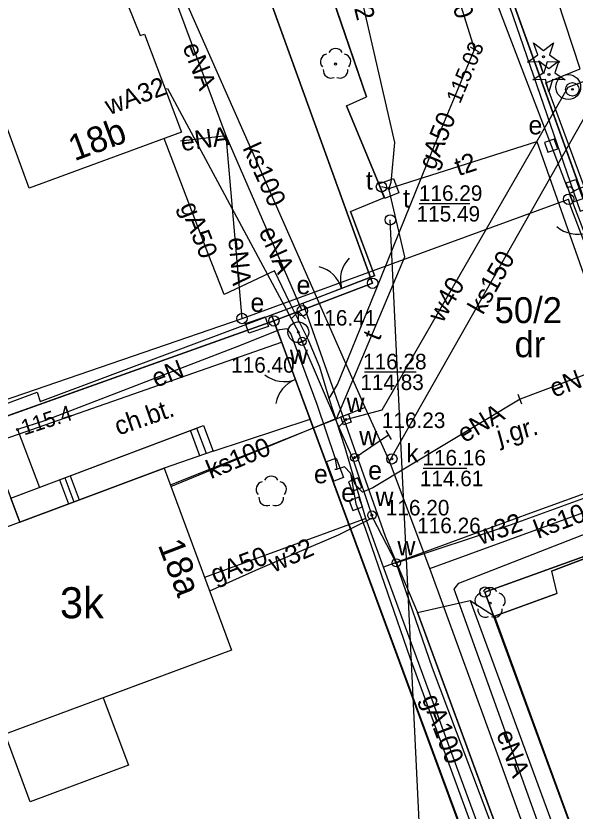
# Model space of a CAD drawing. Extents: x 6434771 to 6436222, y 5663454 to 5664782.
# Drawn here: x 6435209.09 to 6435236.11, y 5664296.89 to 5664335.3 of the extents above; entities that cross this region are included whole.
import ezdxf

# ---------------------------------------------------------------- set-up
doc = ezdxf.new("R2010")
doc.units = 0
for name, color, linetype in [('Warstwa 1', 7, 'Continuous'), ('Warstwa 10', 7, 'Continuous'), ('Warstwa 11', 7, 'Continuous'), ('Warstwa 12', 7, 'Continuous'), ('Warstwa 13', 7, 'Continuous'), ('Warstwa 14', 7, 'Continuous'), ('Warstwa 15', 7, 'Continuous'), ('Warstwa 2', 7, 'Continuous'), ('Warstwa 20', 7, 'Continuous'), ('Warstwa 21', 7, 'Continuous'), ('Warstwa 23', 7, 'Continuous'), ('Warstwa 3', 7, 'Continuous'), ('Warstwa 35', 7, 'Continuous'), ('Warstwa 36', 7, 'Continuous'), ('Warstwa 4', 7, 'Continuous'), ('Warstwa 5', 7, 'Continuous'), ('Warstwa 6', 7, 'Continuous'), ('Warstwa 7', 7, 'Continuous'), ('Warstwa 8', 7, 'Continuous'), ('Warstwa 9', 7, 'Continuous')]:
    doc.layers.add(name, color=color, linetype=linetype)

msp = doc.modelspace()

# ---------------------------------------------------------------- linework, layer by layer
at = {"layer": 'Warstwa 1'}
for p, q in [((6435224.781, 5664359.157), (6435238.32, 5664321.48)), ((6435224.781, 5664359.157), (6435238.32, 5664321.48)), ((6435213.95, 5664356.59), (6435226.326, 5664322.384)), ((6435213.95, 5664356.59), (6435226.326, 5664322.384)), ((6435221.554, 5664320.562), (6435226.326, 5664322.384)), ((6435221.554, 5664320.562), (6435226.326, 5664322.384)), ((6435207.583, 5664315.591), (6435221.554, 5664320.562)), ((6435207.583, 5664315.591), (6435221.554, 5664320.562)), ((6435221.554, 5664320.562), (6435235.07, 5664283.87)), ((6435221.554, 5664320.562), (6435235.07, 5664283.87)), ((6435231.756, 5664307.466), (6435242.171, 5664311.221)), ((6435231.756, 5664307.466), (6435242.171, 5664311.221)), ((6435231.756, 5664307.466), (6435238.504, 5664289.102)), ((6435231.756, 5664307.466), (6435238.504, 5664289.102))]:
    msp.add_line(p, q, dxfattribs=at)
for points in [[(6435212.569, 5664349.124), (6435211.614, 5664351.976), (6435214.777, 5664353.038), (6435215.774, 5664350.306), (6435216.095, 5664350.422), (6435220.696, 5664338.064), (6435214.489, 5664335.859), (6435215.091, 5664334.352), (6435215.301, 5664334.409), (6435217.084, 5664329.687), (6435209.731, 5664326.976), (6435204.901, 5664340.166), (6435213.048, 5664343.198), (6435212.341, 5664345.107), (6435211.557, 5664344.806), (6435210.405, 5664347.94), (6435211.169, 5664348.231), (6435211.073, 5664348.572)], [(6435205.268, 5664309.358), (6435205.549, 5664308.612), (6435203.851, 5664307.975), (6435202.822, 5664310.548), (6435208.569, 5664312.728), (6435209.277, 5664310.85), (6435216.248, 5664313.445), (6435219.502, 5664304.665), (6435213.313, 5664302.361), (6435214.524, 5664299.104), (6435209.783, 5664297.342), (6435208.572, 5664300.597)]]:
    msp.add_lwpolyline(points, close=True, dxfattribs=at)
at = {"layer": 'Warstwa 10'}
for points in [[(6435233.804, 5664333.07), (6435234.306, 5664333.417), (6435234.104, 5664333.993), (6435234.589, 5664333.623), (6435235.074, 5664333.993), (6435234.872, 5664333.417), (6435235.374, 5664333.07), (6435234.764, 5664333.084), (6435234.589, 5664332.5), (6435234.414, 5664333.084)], [(6435234.063, 5664332.207), (6435234.565, 5664332.554), (6435234.363, 5664333.13), (6435234.848, 5664332.76), (6435235.333, 5664333.13), (6435235.131, 5664332.554), (6435235.633, 5664332.207), (6435235.023, 5664332.221), (6435234.848, 5664331.637), (6435234.673, 5664332.221)]]:
    msp.add_lwpolyline(points, close=True, dxfattribs=at)
for centre, radius in [((6435234.589, 5664333.325), 0.05), ((6435234.848, 5664332.462), 0.05), ((6435226.326, 5664322.384), 0.25), ((6435221.554, 5664320.562), 0.25), ((6435231.756, 5664307.466), 0.25)]:
    msp.add_circle(centre, radius, dxfattribs=at)
at = {"layer": 'Warstwa 11'}
for centre, radius in [((6435224.537, 5664332.972), 0.05), ((6435235.78, 5664331.86), 0.6), ((6435232, 5664306.93), 0.05)]:
    msp.add_circle(centre, radius, dxfattribs=at)
for centre, start, end in [((6435224.18, 5664333.088), 102.1471, 221.8529), ((6435224.537, 5664333.347), 30.1471, 149.8529), ((6435224.894, 5664333.088), 318.1471, 77.8529), ((6435224.317, 5664332.669), 174.1471, 293.8529), ((6435224.757, 5664332.669), 246.1471, 5.8529), ((6435232, 5664307.305), 30.1471, 149.8529), ((6435231.643, 5664307.046), 102.1471, 221.8529), ((6435232.357, 5664307.046), 318.1471, 77.8529), ((6435231.78, 5664306.627), 174.1471, 293.8529), ((6435232.22, 5664306.627), 246.1471, 5.8529)]:
    msp.add_arc(centre, 0.375, start, end, dxfattribs=at)
at = {"layer": 'Warstwa 12'}
for points in [[(6435217.898, 5664397.775), (6435216.878, 5664396.907), (6435216.868, 5664393.657), (6435218.052, 5664383.574), (6435218.546, 5664381.172), (6435220.968, 5664370.483), (6435223.369, 5664359.974), (6435223.677, 5664359.39), (6435225.722, 5664353.249), (6435228.255, 5664345.975), (6435228.019, 5664345.294), (6435228.968, 5664342.795), (6435229.761, 5664340.697), (6435230.735, 5664340.183), (6435232.545, 5664335.347), (6435234.95, 5664329.03)], [(6435236.078, 5664326.848), (6435236.19, 5664326.92), (6435236.55, 5664327.05), (6435234.7, 5664332.07), (6435236.35, 5664332.74), (6435233.45, 5664341.58), (6435231.83, 5664347.32), (6435231.36, 5664348.68), (6435236.37, 5664350.44), (6435235.03, 5664354.65), (6435245.28, 5664358.31), (6435248.19, 5664361.35), (6435252.61, 5664364.63), (6435257.8, 5664368.25), (6435264.98, 5664371.38), (6435277.28, 5664376.46), (6435278.34, 5664373.561)], [(6435281.329, 5664374.651), (6435280.7, 5664375.91), (6435257.18, 5664367.16), (6435265.27, 5664344.89), (6435250.64, 5664338.64), (6435247.66, 5664337.64), (6435245.07, 5664337.87), (6435243.63, 5664337.89), (6435242.26, 5664337.71), (6435240.34, 5664337.11), (6435239.05, 5664338.33), (6435238.09, 5664338.97), (6435236.24, 5664339.81), (6435233.17, 5664339.36), (6435232.033, 5664339.169), (6435231.895, 5664339.18), (6435231.78, 5664339.127), (6435229.65, 5664338.77), (6435231.25, 5664333.68)], [(6435224.7, 5664315.45), (6435225.04, 5664315.8), (6435226.79, 5664316.27), (6435235.78, 5664331.86), (6435249.43, 5664336.94), (6435266.79, 5664343.88), (6435260.84, 5664360.45), (6435269.768, 5664363.75)], [(6435225.013, 5664339.502), (6435227.379, 5664329.182), (6435227.205, 5664327.244), (6435227.112, 5664326.965)], [(6435238.936, 5664283.486), (6435230.267, 5664307.614), (6435230.491, 5664307.892), (6435240.026, 5664311.617), (6435237.7, 5664319.376), (6435256.172, 5664326.133), (6435276.926, 5664333.832), (6435279.843, 5664335.187), (6435281.475, 5664336.198), (6435281.74, 5664336.54), (6435282.315, 5664336.996)], [(6435282.317, 5664337.101), (6435279.1, 5664335.69), (6435278.09, 5664334.53), (6435273.52, 5664333.36), (6435263.53, 5664329.52), (6435253.05, 5664325.77), (6435238.24, 5664320.19), (6435238.108, 5664320.289), (6435235.9, 5664326.07), (6435235.8, 5664326.44)], [(6435236.078, 5664326.848), (6435235.97, 5664326.77), (6435235.83, 5664326.72), (6435237.091, 5664323.403), (6435238.217, 5664320.401), (6435238.35, 5664320.403), (6435243.639, 5664322.438), (6435248.275, 5664324.161), (6435250.795, 5664325.203), (6435254.091, 5664326.349), (6435258.316, 5664328.005), (6435263.536, 5664329.926), (6435272.889, 5664333.481), (6435274.738, 5664334.187), (6435278.402, 5664335.535), (6435281.334, 5664336.708), (6435282.316, 5664337.109)], [(6435219.252, 5664329.511), (6435216.601, 5664336.61)], [(6435224.225, 5664316.812), (6435224.624, 5664317.5), (6435226.252, 5664321.486), (6435229.233, 5664328.837), (6435231.25, 5664333.68)], [(6435216.303, 5664331.755), (6435216.42, 5664331.786), (6435222.737, 5664320.017)], [(6435224.225, 5664316.812), (6435223.771, 5664318.338), (6435223.232, 5664319.638), (6435222.333, 5664321.431), (6435221.592, 5664322.981), (6435219.156, 5664321.839), (6435218.379, 5664323.8), (6435216.255, 5664329.381)], [(6435219.252, 5664329.511), (6435217.039, 5664329.248)], [(6435220.015, 5664320.681), (6435219.252, 5664329.511)], [(6435222.93, 5664321.055), (6435219.252, 5664329.511)], [(6435227.112, 5664326.965), (6435234.259, 5664329.229)], [(6435234.259, 5664329.229), (6435240.553, 5664311.38), (6435247.392, 5664314.205)], [(6435234.95, 5664329.03), (6435235.72, 5664327.01), (6435235.87, 5664327.06), (6435236.078, 5664326.848)], [(6435264.048, 5664328.218), (6435258.102, 5664326.043), (6435255.786, 5664325.19), (6435250.656, 5664323.267), (6435247.704, 5664322.231), (6435245.505, 5664321.322), (6435241.141, 5664319.715), (6435240.684, 5664319.607), (6435237.774, 5664318.41), (6435233.45, 5664316.78)], [(6435216.574, 5664312.566), (6435224.597, 5664315.864), (6435227.882, 5664323.655), (6435227.168, 5664326.685), (6435227.112, 5664326.965)], [(6435227.112, 5664326.965), (6435226.753, 5664327.04)], [(6435224.505, 5664313.387), (6435224.61, 5664313.41), (6435224.53, 5664313.91), (6435223.64, 5664316.52), (6435222.38, 5664319.95), (6435222.2, 5664320.19), (6435221.83, 5664320.13), (6435219.77, 5664319.32), (6435210.47, 5664315.74), (6435209.16, 5664315.32), (6435210.235, 5664312.523)], [(6435255.208, 5664235.41), (6435254.548, 5664237.129), (6435253.502, 5664239.802), (6435246.255, 5664258.857), (6435242.084, 5664270.031), (6435235.344, 5664287.563), (6435229.214, 5664303.793), (6435227.47, 5664308.88), (6435226.34, 5664311.06), (6435225.386, 5664313.892), (6435224.7, 5664315.45), (6435222.922, 5664319.575), (6435222.737, 5664320.017)], [(6435254.742, 5664235.822), (6435253.049, 5664240.076), (6435248.411, 5664252.015), (6435244.402, 5664262.257), (6435242.347, 5664267.462), (6435238.734, 5664276.587), (6435237.335, 5664280.216), (6435235.03, 5664286.426), (6435230.515, 5664298.698), (6435226.86, 5664308.671), (6435225.999, 5664311.022), (6435224.996, 5664314.44), (6435224.225, 5664316.812)], [(6435233.45, 5664316.78), (6435226.33, 5664312.51), (6435225.84, 5664312.3), (6435225.48, 5664312.66), (6435225.25, 5664313.21)], [(6435248.209, 5664316.234), (6435245.033, 5664315.16), (6435240.721, 5664313.729), (6435233.954, 5664311.284), (6435226.86, 5664308.671)], [(6435227.47, 5664308.88), (6435232.985, 5664310.717), (6435242.024, 5664314.007), (6435248.212, 5664316.225)], [(6435227.089, 5664315.052), (6435225.386, 5664313.892)], [(6435225.25, 5664313.21), (6435224.96, 5664313.52), (6435224.61, 5664313.41), (6435224.505, 5664313.387)], [(6435225.25, 5664313.21), (6435225.51, 5664311.73), (6435225.96, 5664310.56), (6435228.129, 5664304.31), (6435234.833, 5664286.05), (6435236.023, 5664282.739), (6435233.463, 5664282.199), (6435223.102, 5664280.116), (6435213.057, 5664277.983), (6435210.395, 5664277.494), (6435204.956, 5664276.373), (6435198.245, 5664274.974), (6435188.952, 5664273.105), (6435180.03, 5664271.277), (6435178.773, 5664270.95), (6435179.201, 5664262.523)], [(6435225.999, 5664311.022), (6435224.122, 5664310.33), (6435218.2, 5664308.176)], [(6435226.34, 5664311.06), (6435224.667, 5664310.216), (6435220.671, 5664308.504), (6435218.445, 5664307.516)]]:
    msp.add_lwpolyline(points, dxfattribs=at)
at = {"layer": 'Warstwa 13'}
for centre, start, end in [((6435221.428, 5664312.692), 30.1471, 149.8529), ((6435221.071, 5664312.433), 102.0477, 221.9513), ((6435221.785, 5664312.433), 318.0487, 77.9523), ((6435221.208, 5664312.014), 174.1984, 293.7229), ((6435221.648, 5664312.014), 246.2771, 5.6877)]:
    msp.add_arc(centre, 0.375, start, end, dxfattribs=at)
at = {"layer": 'Warstwa 14'}
for p, q in [((6435228.569, 5664326.238), (6435231.031, 5664326.238)), ((6435225.929, 5664318.101), (6435228.425, 5664318.101)), ((6435228.775, 5664313.457), (6435230.883, 5664313.457))]:
    msp.add_line(p, q, dxfattribs=at)
for centre in [(6435231.25, 5664333.68), (6435235.98, 5664331.75), (6435235.98, 5664331.75), (6435227.112, 5664326.965), (6435225.04, 5664315.8), (6435209.16, 5664315.32), (6435227.256, 5664313.901)]:
    msp.add_circle(centre, 0.045, dxfattribs=at)
at = {"layer": 'Warstwa 15'}
msp.add_circle((6435226.753, 5664327.04), 0.25, dxfattribs=at)
at = {"layer": 'Warstwa 2'}
for points in [[(6435226.43, 5664322.733), (6435225.258, 5664325.848), (6435226.906, 5664326.528), (6435225.06, 5664330.961), (6435226.035, 5664331.389), (6435218.539, 5664353.172)], [(6435230.67, 5664342.34), (6435231.18, 5664340.87), (6435236.35, 5664325.86), (6435237.77, 5664326.35), (6435238.12, 5664325.32), (6435236.7, 5664324.83), (6435237.76, 5664321.77), (6435263.56, 5664331.48), (6435264.77, 5664327.93), (6435272.09, 5664330.26), (6435271.79, 5664331.38), (6435274.92, 5664332.53), (6435275.35, 5664331.51), (6435282.283, 5664334.307)], [(6435207.583, 5664315.591), (6435207.892, 5664316.297), (6435210.122, 5664317.12), (6435210.257, 5664316.668), (6435223.206, 5664321.512)], [(6435221.893, 5664319.642), (6435221.447, 5664320.854)], [(6435240.078, 5664316.717), (6435242.171, 5664311.221), (6435234.978, 5664308.477), (6435235.225, 5664307.404), (6435232.222, 5664306.311), (6435238.504, 5664289.102), (6435268.046, 5664299.985), (6435281.928, 5664305.108)], [(6435235.175, 5664283.592), (6435235.101, 5664283.913), (6435223.305, 5664315.825)]]:
    msp.add_lwpolyline(points, dxfattribs=at)
for centre in [(6435235.8, 5664326.44), (6435227.179, 5664325.445), (6435220.015, 5664320.681)]:
    msp.add_circle(centre, 0.25, dxfattribs=at)
at = {"layer": 'Warstwa 20'}
for p, q in [((6435231.033, 5664333.804), (6435231.467, 5664333.556)), ((6435233.539, 5664316.546), (6435233.361, 5664317.014)), ((6435226.963, 5664315.268), (6435227.215, 5664314.836))]:
    msp.add_line(p, q, dxfattribs=at)
at = {"layer": 'Warstwa 21'}
for points in [[(6435236.009, 5664326.293), (6435235.676, 5664327.236), (6435236.147, 5664327.403), (6435236.48, 5664326.46), (6435236.009, 5664326.293)], [(6435220.186, 5664320.444), (6435221.132, 5664320.769), (6435221.294, 5664320.296), (6435220.348, 5664319.971), (6435220.186, 5664320.444)]]:
    msp.add_lwpolyline(points, dxfattribs=at)
at = {"layer": 'Warstwa 23'}
msp.add_lwpolyline([(6435177.556, 5664278.73), (6435191.6, 5664310.92), (6435220.015, 5664320.681), (6435235.8, 5664326.44)], dxfattribs=at)
at = {"layer": 'Warstwa 3'}
for points in [[(6435195.643, 5664274.318), (6435229.284, 5664281.683), (6435227.179, 5664325.445)], [(6435223.206, 5664321.512), (6435226.447, 5664322.765)], [(6435221.893, 5664319.642), (6435223.305, 5664315.825)]]:
    msp.add_lwpolyline(points, dxfattribs=at)
for centre, start, end in [((6435236.217, 5664326.25), 228.7703, 288.7703), ((6435226.267, 5664322.553), 136.0657, 196.0657), ((6435223.385, 5664321.723), 16.0657, 76.0657), ((6435222.062, 5664319.133), 230.9934, 290.9934), ((6435223.136, 5664316.333), 110.9934, 170.9934)]:
    msp.add_arc(centre, 1.5, start, end, dxfattribs=at)
at = {"layer": 'Warstwa 35'}
for points in [[(6435234.799, 5664328.71), (6435235.27, 5664328.879), (6435235.101, 5664329.35), (6435234.63, 5664329.181)], [(6435225.344, 5664312.334), (6435225.806, 5664312.524), (6435225.616, 5664312.986), (6435225.154, 5664312.796)], [(6435225.367, 5664311.407), (6435225.833, 5664311.587), (6435225.653, 5664312.053), (6435225.187, 5664311.873)]]:
    msp.add_lwpolyline(points, close=True, dxfattribs=at)
at = {"layer": 'Warstwa 36'}
for points in [[(6435208.844, 5664311.999), (6435218.16, 5664315.51), (6435218.62, 5664314.28), (6435216.248, 5664313.445), (6435209.277, 5664310.85), (6435208.844, 5664311.999)], [(6435218.299, 5664314.167), (6435217.84, 5664315.39)], [(6435217.978, 5664314.054), (6435217.523, 5664315.27)], [(6435211.719, 5664313.083), (6435212.152, 5664311.921)], [(6435211.201, 5664312.887), (6435211.63, 5664311.726)], [(6435211.458, 5664312.984), (6435211.888, 5664311.822)]]:
    msp.add_lwpolyline(points, dxfattribs=at)
at = {"layer": 'Warstwa 4'}
for points in [[(6435226.893, 5664326.482), (6435226.629, 5664327.184), (6435227.331, 5664327.448), (6435227.595, 5664326.746)], [(6435224.913, 5664315.547), (6435224.787, 5664315.927), (6435225.167, 5664316.053), (6435225.293, 5664315.673)], [(6435205.268, 5664309.358), (6435216.248, 5664313.445), (6435219.502, 5664304.665), (6435208.572, 5664300.597)]]:
    msp.add_lwpolyline(points, close=True, dxfattribs=at)
for points in [[(6435222.383, 5664320.663), (6435222.737, 5664321.017)], [(6435223.091, 5664320.663), (6435222.737, 5664321.017)], [(6435222.737, 5664320.517), (6435222.737, 5664321.017)], [(6435224.445, 5664312.831), (6435224.095, 5664313.767), (6435224.563, 5664313.942), (6435224.914, 5664313.006), (6435224.445, 5664312.831)]]:
    msp.add_lwpolyline(points, dxfattribs=at)
for centre, radius in [((6435235.98, 5664331.75), 0.325), ((6435222.93, 5664321.055), 0.25), ((6435222.737, 5664320.017), 0.5), ((6435222.922, 5664319.575), 0.2), ((6435225.459, 5664313.968), 0.2), ((6435227.256, 5664313.901), 0.25), ((6435226.293, 5664311.184), 0.2), ((6435227.47, 5664308.88), 0.2)]:
    msp.add_circle(centre, radius, dxfattribs=at)
at = {"layer": 'Warstwa 6'}
for points in [[(6435288.252, 5664382.112), (6435268.434, 5664374.961), (6435251.114, 5664368.39), (6435250.884, 5664368.362), (6435244.639, 5664366.378), (6435224.331, 5664359.953), (6435224.781, 5664359.157), (6435238.32, 5664321.48), (6435264.52, 5664331.07), (6435264.85, 5664331.09), (6435282.011, 5664337.491), (6435301.61, 5664344.76), (6435301.9, 5664344.85)], [(6435224.781, 5664359.157), (6435224.331, 5664359.953), (6435218.819, 5664358.13), (6435213.95, 5664356.59), (6435226.326, 5664322.384), (6435221.554, 5664320.562), (6435235.07, 5664283.87), (6435252.346, 5664237.168), (6435257.06, 5664239.171), (6435248.364, 5664262.699), (6435240.027, 5664285.223), (6435238.504, 5664289.102), (6435231.756, 5664307.466), (6435242.171, 5664311.221), (6435240.078, 5664316.717), (6435239.35, 5664318.67), (6435238.32, 5664321.48)], [(6435213.95, 5664356.59), (6435194.439, 5664349.994), (6435195.802, 5664346.097), (6435206.506, 5664315.824), (6435206.679, 5664315.252), (6435207.583, 5664315.591), (6435221.554, 5664320.562), (6435226.326, 5664322.384)], [(6435238.504, 5664289.102), (6435268.046, 5664299.985), (6435259.074, 5664323.817), (6435240.078, 5664316.717), (6435242.171, 5664311.221), (6435231.756, 5664307.466)], [(6435221.554, 5664320.562), (6435207.583, 5664315.591), (6435206.679, 5664315.252), (6435201.887, 5664313.429), (6435197.337, 5664311.744), (6435190.857, 5664309.353), (6435191.106, 5664308.38), (6435199.008, 5664277.12), (6435199.266, 5664276.156), (6435235.07, 5664283.87)]]:
    msp.add_lwpolyline(points, close=True, dxfattribs=at)
msp.add_lwpolyline([(6435253.774, 5664237.831), (6435228.494, 5664306.476)], dxfattribs=at)
for centre in [(6435235.98, 5664331.75), (6435227.112, 5664326.965), (6435222.737, 5664320.017), (6435222.922, 5664319.575), (6435225.04, 5664315.8), (6435225.459, 5664313.968), (6435227.256, 5664313.901), (6435226.293, 5664311.184), (6435227.47, 5664308.88)]:
    msp.add_circle(centre, 0.045, dxfattribs=at)
at = {"layer": 'Warstwa 7'}
for points in [[(6435225.972, 5664316.382), (6435222.727, 5664323.737), (6435216.975, 5664336.742)], [(6435227.146, 5664313.784), (6435237.13, 5664331.39)], [(6435225.972, 5664316.382), (6435216.548, 5664312.636)], [(6435257.398, 5664233.575), (6435254.674, 5664240.746), (6435247.458, 5664259.654), (6435244.136, 5664268.015), (6435242.246, 5664272.802), (6435242.034, 5664273.175), (6435237.967, 5664284.093), (6435232.562, 5664299.101), (6435229.095, 5664308.599), (6435227.146, 5664313.784), (6435225.972, 5664316.382)], [(6435229.095, 5664308.599), (6435236.701, 5664311.383), (6435242.554, 5664313.564), (6435247.306, 5664315.455), (6435248.333, 5664315.893)]]:
    msp.add_lwpolyline(points, dxfattribs=at)
at = {"layer": 'Warstwa 8'}
for p, q in [((6435218.539, 5664353.172), (6435226.035, 5664331.389)), ((6435231.18, 5664340.87), (6435236.35, 5664325.86)), ((6435225.06, 5664330.961), (6435226.035, 5664331.389)), ((6435225.06, 5664330.961), (6435226.906, 5664326.528)), ((6435225.258, 5664325.848), (6435226.906, 5664326.528)), ((6435225.258, 5664325.848), (6435226.422, 5664322.755)), ((6435223.206, 5664321.512), (6435226.422, 5664322.755)), ((6435222.95, 5664321.416), (6435223.206, 5664321.512)), ((6435222.95, 5664321.416), (6435226.94, 5664310.164)), ((6435234.978, 5664308.477), (6435242.171, 5664311.221)), ((6435226.94, 5664310.164), (6435228.494, 5664306.476)), ((6435234.978, 5664308.477), (6435235.225, 5664307.404)), ((6435232.222, 5664306.311), (6435235.225, 5664307.404)), ((6435228.494, 5664306.476), (6435231.041, 5664307.055)), ((6435228.494, 5664306.476), (6435231.041, 5664307.055)), ((6435231.041, 5664307.055), (6435242.63, 5664275.58)), ((6435231.041, 5664307.055), (6435232.222, 5664306.311)), ((6435228.494, 5664306.476), (6435253.774, 5664237.831))]:
    msp.add_line(p, q, dxfattribs=at)
at = {"layer": 'Warstwa 9'}
for p, q in [((6435221.447, 5664320.854), (6435222.95, 5664321.416)), ((6435222.95, 5664321.416), (6435226.94, 5664310.164)), ((6435221.447, 5664320.854), (6435221.893, 5664319.642)), ((6435221.893, 5664319.642), (6435221.93, 5664319.541)), ((6435207.907, 5664314.649), (6435221.93, 5664319.541)), ((6435221.93, 5664319.541), (6435223.305, 5664315.825)), ((6435221.93, 5664319.541), (6435223.305, 5664315.825)), ((6435218.62, 5664314.28), (6435223.305, 5664315.825)), ((6435223.305, 5664315.825), (6435235.101, 5664283.913)), ((6435217.523, 5664315.27), (6435217.84, 5664315.389)), ((6435217.84, 5664315.389), (6435218.16, 5664315.51)), ((6435218.16, 5664315.51), (6435218.62, 5664314.28)), ((6435211.719, 5664313.083), (6435217.523, 5664315.27)), ((6435211.458, 5664312.984), (6435211.719, 5664313.083)), ((6435208.844, 5664311.999), (6435211.201, 5664312.887)), ((6435211.201, 5664312.887), (6435211.458, 5664312.984)), ((6435226.94, 5664310.164), (6435228.494, 5664306.476)), ((6435228.494, 5664306.476), (6435253.774, 5664237.831))]:
    msp.add_line(p, q, dxfattribs=at)

# ---------------------------------------------------------------- texts
at = {"layer": 'Warstwa 13'}
for s, rotation, p in [('gn40', 287.4529, (6435229.585, 5664337.641)), ('t2', 283.6026, (6435225.35, 5664335.994)), ('eNA', 291.1714, (6435217.125, 5664333.813)), ('wA32', 20.0363, (6435213.597, 5664330.498)), ('gA50', 68.182, (6435229.324, 5664327.806)), ('eNA', 7.4771, (6435217.113, 5664328.762)), ('t2', 18.2659, (6435230.476, 5664327.552)), ('gA50', 291.5324, (6435217.005, 5664326.108)), ('eNA', 294.2024, (6435220.8, 5664324.891)), ('eNA', 275.6328, (6435219.347, 5664324.564)), ('w40', 60.0288, (6435229.708, 5664320.429)), ('t', 67.8325, (6435226.643, 5664319.555)), ('eN', 21.054, (6435215.862, 5664317.333)), ('eN', 20.6547, (6435235.087, 5664316.853)), ('eNA', 30.9519, (6435230.77, 5664314.648)), ('w32', 19.1196, (6435231.554, 5664309.738)), ('w32', 23.8809, (6435221.55, 5664308.397)), ('gA50', 20.678, (6435218.706, 5664307.866)), ('gA100', 290.8219, (6435228.688, 5664302.329)), ('eNA', 290.4552, (6435232.29, 5664300.626))]:
    msp.add_text(s, height=0.9, rotation=rotation, dxfattribs=at).set_placement(p)
at = {"layer": 'Warstwa 14'}
for s, height, rotation, p in [('115.03', 0.75, 67.3913, (6435230.547, 5664331.018)), ('18b', 1.25, 20.2827, (6435211.915, 5664328.27)), ('115.4', 0.75, 17.7764, (6435209.486, 5664315.031)), ('18a', 1.25, 290.9193, (6435215.935, 5664309.751))]:
    msp.add_text(s, height=height, rotation=rotation, dxfattribs=at).set_placement(p)
for s, p in [('115.49', (6435228.451, 5664325.363)), ('114.83', (6435225.732, 5664317.226)), ('114.61', (6435228.609, 5664312.582))]:
    msp.add_text(s, height=0.75, dxfattribs=at).set_placement(p)
at = {"layer": 'Warstwa 15'}
for s, height, p in [('t', 0.9, (6435226.002, 5664326.905)), ('50/2', 1.25, (6435232.223, 5664320.46))]:
    msp.add_text(s, height=height, dxfattribs=at).set_placement(p)
at = {"layer": 'Warstwa 2'}
msp.add_text('dr', height=1.25, dxfattribs=at).set_placement((6435233.186, 5664318.813))
at = {"layer": 'Warstwa 21'}
msp.add_text('e', height=0.9, dxfattribs=at).set_placement((6435220.423, 5664321.001))
at = {"layer": 'Warstwa 35'}
for p in [(6435233.858, 5664329.573), (6435226.111, 5664312.902), (6435224.809, 5664311.832)]:
    msp.add_text('e', height=0.9, dxfattribs=at).set_placement(p)
at = {"layer": 'Warstwa 4'}
msp.add_text('e', height=0.9, dxfattribs=at).set_placement((6435223.492, 5664312.722))
at = {"layer": 'Warstwa 5'}
for s, height, p in [('t', 0.9, (6435227.794, 5664326.047)), ('e', 0.9, (6435222.652, 5664321.856)), ('w', 0.9, (6435222.328, 5664318.482)), ('w', 0.9, (6435225.066, 5664316.168)), ('w', 0.9, (6435225.679, 5664314.552)), ('k', 0.9, (6435227.951, 5664313.726)), ('w', 0.9, (6435226.467, 5664311.631)), ('w', 0.9, (6435227.527, 5664309.241)), ('3k', 1.5, (6435211.218, 5664306.201))]:
    msp.add_text(s, height=height, dxfattribs=at).set_placement(p)
at = {"layer": 'Warstwa 6'}
for s, p in [('116.29', (6435228.564, 5664326.363)), ('116.41', (6435223.436, 5664320.338)), ('116.40', (6435219.491, 5664318.064)), ('116.28', (6435225.866, 5664318.226)), ('116.23', (6435226.774, 5664315.39)), ('116.16', (6435228.734, 5664313.582)), ('116.20', (6435226.968, 5664311.168)), ('116.26', (6435228.482, 5664310.311))]:
    msp.add_text(s, height=0.75, dxfattribs=at).set_placement(p)
at = {"layer": 'Warstwa 7'}
for s, rotation, p in [('ks100', 294.5576, (6435220.027, 5664328.912)), ('ks150', 60.4413, (6435231.653, 5664320.819)), ('ks100', 22.374, (6435218.513, 5664312.917)), ('ks100', 20.7984, (6435234.324, 5664310.034))]:
    msp.add_text(s, height=0.9, rotation=rotation, dxfattribs=at).set_placement(p)
at = {"layer": 'Warstwa 8'}
msp.add_text('j.gr.', height=0.9, rotation=15.4183, dxfattribs=at).set_placement((6435232.461, 5664314.567))
at = {"layer": 'Warstwa 9'}
msp.add_text('ch.bt.', height=0.9, rotation=19.2342, dxfattribs=at).set_placement((6435214.039, 5664315.019))

doc.saveas('drawing.dxf')
